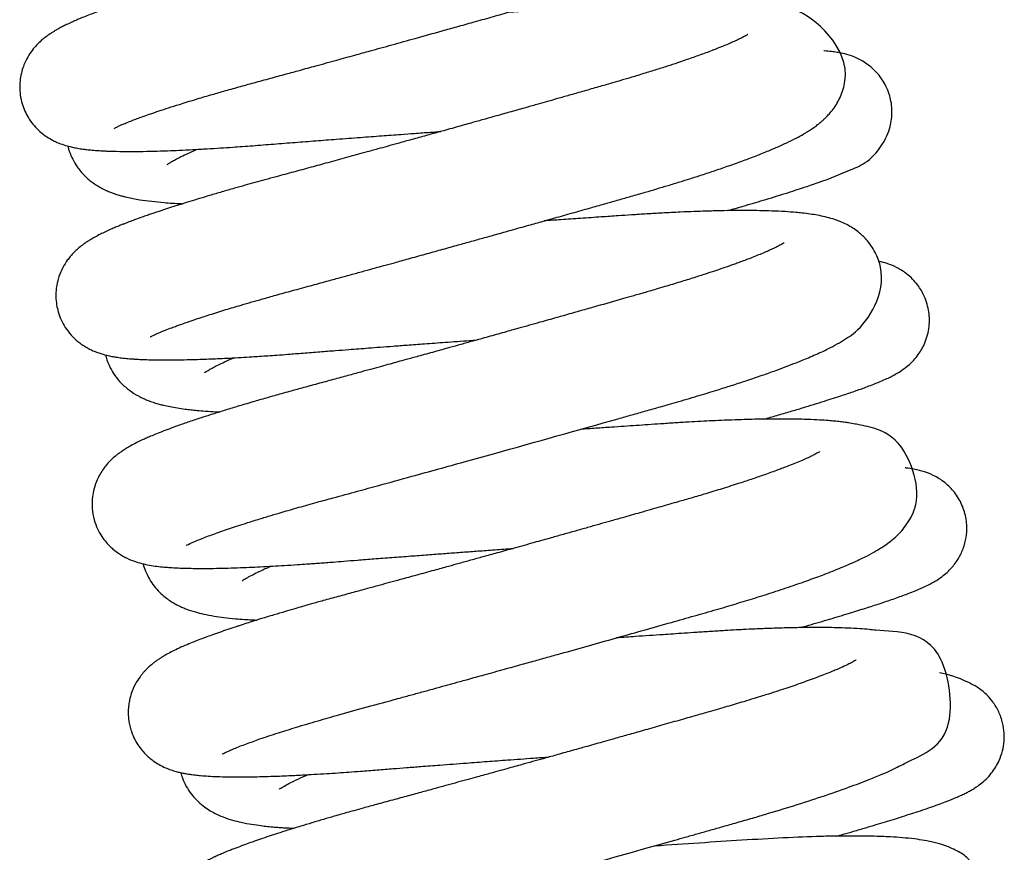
# Model space of a CAD drawing. Header units: inches. Extents: x 0 to 77643, y -44170 to 0.
# Tile 515 of 546: x 76590.134 to 76590.522, y -39750.111 to -39749.784. Entities that reach past the tile are written whole.
import ezdxf

# ---------------------------------------------------------------- set-up
doc = ezdxf.new("R2010")
doc.units = ezdxf.units.IN
doc.header["$MEASUREMENT"] = 0
doc.layers.get('0').update_dxf_attribs({"lineweight": 0})
doc.layers.add('FAKRO LOFT LADDERS', color=7, linetype='Continuous')

# ---------------------------------------------------------------- blocks, each defined once
blk = doc.blocks.new('A$C1F246084')
at = {"layer": 'FAKRO LOFT LADDERS', "color": 7, "linetype": 'Continuous'}
for points, knots in [([(87.1275, 378.9556), (87.127, 378.9565), (87.1288, 378.9595), (87.1374, 378.9633), (87.1454, 378.9671), (87.1563, 378.972), (87.1712, 378.9785), (87.1914, 378.9867), (87.2137, 378.9954), (87.2381, 379.0046), (87.2647, 379.0142), (87.2958, 379.0251), (87.3328, 379.0376), (87.3761, 379.0519), (87.4311, 379.0693), (87.495, 379.089), (87.5638, 379.1094), (87.6299, 379.1285), (87.6964, 379.1472), (87.768, 379.1669), (87.8409, 379.1867), (87.9104, 379.2056), (87.98, 379.2247), (88.0569, 379.2458), (88.1417, 379.2691), (88.2249, 379.292), (88.3091, 379.3153), (88.4012, 379.3408), (88.5118, 379.3715), (88.6113, 379.3992), (88.7, 379.424), (88.775, 379.4449), (88.8537, 379.467), (88.9272, 379.4877), (88.9931, 379.5062), (89.0528, 379.523), (89.1136, 379.5402), (89.1746, 379.5575), (89.241, 379.5763), (89.3225, 379.5995), (89.4091, 379.6243), (89.4921, 379.649), (89.5627, 379.6706), (89.6281, 379.6913), (89.6896, 379.7113), (89.7481, 379.731), (89.8028, 379.7502), (89.8531, 379.7684), (89.8982, 379.7855), (89.9421, 379.8028), (89.9893, 379.8224), (90.033, 379.8419), (90.0728, 379.8612), (90.1064, 379.8789), (90.1402, 379.8986), (90.1744, 379.9213), (90.2089, 379.9488), (90.2423, 379.9823), (90.2757, 380.0279), (90.3043, 380.0896), (90.3152, 380.1547), (90.3121, 380.2091), (90.3036, 380.25), (90.2892, 380.2886), (90.2667, 380.3292), (90.2405, 380.3622), (90.2094, 380.3909), (90.183, 380.4102), (90.0216, 380.5039), (89.9077, 380.4881), (89.7033, 380.4919), (89.6445, 380.4917), (89.5826, 380.491), (89.5071, 380.4891), (89.4225, 380.486), (89.1941, 380.4751), (88.9653, 380.4586), (88.7662, 380.4444)], [0.842579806, 0.842579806, 0.842579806, 0.842579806, 0.842671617, 0.842730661, 0.842773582, 0.842824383, 0.842895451, 0.84297022, 0.843046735, 0.843113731, 0.843183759, 0.843260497, 0.843344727, 0.843437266, 0.843535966, 0.843670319, 0.843788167, 0.843885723, 0.843992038, 0.844096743, 0.84420382, 0.844303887, 0.844385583, 0.844486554, 0.844610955, 0.844717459, 0.844806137, 0.844931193, 0.845064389, 0.845218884, 0.84530218, 0.845395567, 0.845499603, 0.845598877, 0.845675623, 0.845753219, 0.845830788, 0.845915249, 0.845997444, 0.846100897, 0.846253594, 0.846369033, 0.84647273, 0.846581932, 0.846686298, 0.846784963, 0.846893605, 0.846993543, 0.847084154, 0.847177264, 0.847287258, 0.847419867, 0.84751798, 0.847614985, 0.847723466, 0.847832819, 0.847944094, 0.84804488, 0.848138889, 0.848246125, 0.848359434, 0.848416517, 0.848472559, 0.84853178, 0.848589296, 0.848668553, 0.848729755, 0.848783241, 0.848842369, 0.84981444, 0.849921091, 0.850011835, 0.850130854, 0.850245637, 0.850381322, 0.850525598, 0.851257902, 0.851257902, 0.851257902, 0.851257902]), ([(89.8637, 380.3429), (89.8637, 380.3429), (89.8635, 380.3427), (89.8618, 380.3416), (89.8534, 380.3366), (89.8434, 380.3311), (89.8269, 380.3227), (89.8083, 380.3139), (89.7889, 380.3053), (89.7716, 380.2978), (89.7508, 380.2892), (89.726, 380.2792), (89.6981, 380.2684), (89.6696, 380.2577), (89.6398, 380.2468), (89.6079, 380.2355), (89.5721, 380.2231), (89.5336, 380.2102), (89.498, 380.1985), (89.4664, 380.1884), (89.4318, 380.1774), (89.3873, 380.1636), (89.3386, 380.1489), (89.2917, 380.1349), (89.2478, 380.1222), (89.2013, 380.1088), (89.15, 380.0941), (89.0929, 380.0778), (89.0276, 380.0592), (88.9605, 380.0401), (88.9004, 380.0231), (88.853, 380.0097), (88.8006, 379.9949), (88.7318, 379.9754), (88.6394, 379.9495), (88.5316, 379.9193), (88.4186, 379.8878), (88.3108, 379.8578), (88.2213, 379.833), (88.1497, 379.8133), (88.0893, 379.7966), (88.0374, 379.7824), (87.9882, 379.7689), (87.9393, 379.7555), (87.8834, 379.7402), (87.8195, 379.7228), (87.7501, 379.7039), (87.6819, 379.6855), (87.6158, 379.6675), (87.5447, 379.6477), (87.4723, 379.6271), (87.4, 379.606), (87.3312, 379.5853), (87.2628, 379.5642), (87.1953, 379.5425), (87.1297, 379.5206), (87.0761, 379.5017), (87.0329, 379.4857), (87.0019, 379.4737), (86.9746, 379.4626), (86.952, 379.453), (86.9299, 379.4433), (86.9097, 379.4339), (86.8895, 379.4238), (86.8725, 379.4148), (86.8579, 379.4065), (86.8453, 379.3989), (86.8281, 379.3877), (86.813, 379.3769), (86.7918, 379.3596), (86.7715, 379.3401), (86.7503, 379.3155), (86.7299, 379.2852), (86.7138, 379.2524), (86.7023, 379.2183), (86.6953, 379.1845), (86.6927, 379.1478), (86.6952, 379.1093), (86.7034, 379.0716), (86.7165, 379.0365), (86.7316, 379.008), (86.7502, 378.9808), (86.7725, 378.955), (86.8022, 378.929), (86.8318, 378.9097), (86.8615, 378.8946), (86.8895, 378.8835), (86.917, 378.8753), (86.9418, 378.8696), (86.9654, 378.8652), (86.9889, 378.8618), (87.0141, 378.8589), (87.0387, 378.8568), (87.0626, 378.8552), (87.0826, 378.8541), (87.1015, 378.8533), (87.1338, 378.8523), (87.1808, 378.8516), (87.2426, 378.8519), (87.3056, 378.8531), (87.366, 378.855), (87.4262, 378.8574), (87.4868, 378.8603), (87.5499, 378.8638), (87.611, 378.8675), (87.6801, 378.8721), (87.7615, 378.878), (87.8574, 378.8857), (87.954, 378.8933), (88.0498, 378.9007), (88.1494, 378.9083), (88.2504, 378.916), (88.3492, 378.9233), (88.432, 378.9295), (88.5061, 378.9349), (88.5672, 378.9393), (88.6076, 378.9422), (88.6239, 378.9434)], [0.152572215, 0.152572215, 0.152572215, 0.152572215, 0.152596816, 0.152661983, 0.152718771, 0.152793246, 0.152866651, 0.152961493, 0.153016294, 0.15306713, 0.153125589, 0.15319778, 0.153266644, 0.153333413, 0.153396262, 0.153462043, 0.15353279, 0.153610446, 0.153678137, 0.153724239, 0.153775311, 0.153853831, 0.153943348, 0.154006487, 0.154069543, 0.154139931, 0.15420954, 0.154288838, 0.154378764, 0.154477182, 0.154558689, 0.154616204, 0.154662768, 0.154762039, 0.15488099, 0.155013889, 0.155168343, 0.155304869, 0.155418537, 0.155506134, 0.155577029, 0.155649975, 0.155706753, 0.155768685, 0.155842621, 0.155929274, 0.15602645, 0.156127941, 0.156216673, 0.156312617, 0.156443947, 0.156551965, 0.156660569, 0.156794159, 0.156918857, 0.157048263, 0.157199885, 0.157282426, 0.157364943, 0.157442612, 0.157508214, 0.157563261, 0.157642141, 0.157701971, 0.157760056, 0.157811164, 0.157849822, 0.157885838, 0.157959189, 0.158013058, 0.158071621, 0.158127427, 0.158186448, 0.158244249, 0.15828757, 0.158337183, 0.158384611, 0.1584351, 0.158489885, 0.158537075, 0.158584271, 0.158620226, 0.158671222, 0.158730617, 0.158796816, 0.158847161, 0.158917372, 0.158994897, 0.159057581, 0.159128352, 0.159203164, 0.159267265, 0.159348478, 0.159417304, 0.159461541, 0.159507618, 0.159563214, 0.159702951, 0.159835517, 0.159958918, 0.160075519, 0.160169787, 0.160274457, 0.160379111, 0.160471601, 0.160555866, 0.160687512, 0.160822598, 0.160953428, 0.161075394, 0.161196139, 0.161333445, 0.161453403, 0.161560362, 0.161635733, 0.161722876, 0.161782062, 0.161782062, 0.161782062, 0.161782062]), ([(87.2918, 378.002), (87.2926, 378.0025), (87.2958, 378.0043), (87.3071, 378.0099), (87.3222, 378.0167), (87.3404, 378.0245), (87.3613, 378.033), (87.387, 378.0429), (87.4166, 378.0538), (87.4525, 378.0666), (87.5028, 378.0837), (87.5652, 378.104), (87.6347, 378.1256), (87.6999, 378.1452), (87.7562, 378.1617), (87.8093, 378.1769), (87.8713, 378.1943), (87.9448, 378.2145), (88.0223, 378.2355), (88.0946, 378.2553), (88.1584, 378.2727), (88.2162, 378.2886), (88.2712, 378.3037), (88.3195, 378.317), (88.3654, 378.3296), (88.4155, 378.3434), (88.4789, 378.361), (88.5501, 378.3807), (88.6238, 378.4011), (88.6921, 378.4201), (88.7563, 378.438), (88.8165, 378.4548), (88.88, 378.4725), (88.9503, 378.4922), (89.0224, 378.5124), (89.0918, 378.5319), (89.1619, 378.5517), (89.2366, 378.5727), (89.3119, 378.594), (89.379, 378.613), (89.439, 378.6301), (89.4988, 378.6471), (89.5754, 378.669), (89.6499, 378.6912), (89.7172, 378.7118), (89.7688, 378.7279), (89.8232, 378.7453), (89.8833, 378.7652), (89.9474, 378.7872), (90.01, 378.8097), (90.0709, 378.8327), (90.1246, 378.8542), (90.1709, 378.874), (90.2127, 378.8931), (90.2503, 378.9117), (90.2796, 378.9277), (90.3003, 378.94), (90.3154, 378.9495), (90.3323, 378.9608), (90.3499, 378.9737), (90.3645, 378.9855), (90.3768, 378.9964), (90.3891, 379.008), (90.4047, 379.0244), (90.4225, 379.0462), (90.4405, 379.0734), (90.4559, 379.1036), (90.4682, 379.1367), (90.5112, 379.3171), (90.3155, 379.4855), (90.2193, 379.5074), (90.1858, 379.5147), (90.1529, 379.52), (90.1226, 379.5239), (90.0915, 379.5271), (90.0576, 379.53), (90.0103, 379.5329), (89.9537, 379.5351), (89.8923, 379.5363), (89.8341, 379.5365), (89.7741, 379.536), (89.7112, 379.5347), (89.6408, 379.5326), (89.5669, 379.5296), (89.4954, 379.5261), (89.436, 379.5228), (89.3825, 379.5195), (89.326, 379.5158), (89.2617, 379.5115), (89.1966, 379.5071), (89.1357, 379.503), (89.0786, 379.4991), (89.0226, 379.4952), (88.9739, 379.4918), (88.9431, 379.4897), (88.9316, 379.4889)], [0.829801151, 0.829801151, 0.829801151, 0.829801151, 0.829870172, 0.829958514, 0.830041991, 0.830105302, 0.830188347, 0.83027817, 0.830339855, 0.830438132, 0.830554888, 0.830687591, 0.830826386, 0.830947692, 0.83102904, 0.831106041, 0.831202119, 0.831314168, 0.83143109, 0.831531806, 0.831613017, 0.8316893, 0.831762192, 0.831828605, 0.831876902, 0.831939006, 0.832020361, 0.832117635, 0.832207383, 0.832296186, 0.832372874, 0.832446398, 0.83252094, 0.832610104, 0.83271005, 0.832792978, 0.832874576, 0.832979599, 0.833083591, 0.833172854, 0.833251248, 0.833330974, 0.83342391, 0.833579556, 0.833663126, 0.833736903, 0.833826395, 0.833932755, 0.834047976, 0.834176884, 0.834298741, 0.834430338, 0.834542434, 0.834640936, 0.834762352, 0.834865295, 0.834906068, 0.83495458, 0.835011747, 0.835068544, 0.835117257, 0.835151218, 0.835182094, 0.8352299, 0.835289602, 0.835346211, 0.835398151, 0.835452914, 0.835506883, 0.836188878, 0.836261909, 0.836359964, 0.836439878, 0.836533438, 0.83659511, 0.836673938, 0.836779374, 0.836918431, 0.83703371, 0.837142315, 0.837241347, 0.837350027, 0.837458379, 0.837578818, 0.83768838, 0.837773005, 0.83783221, 0.83791218, 0.838005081, 0.838090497, 0.838168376, 0.838240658, 0.838308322, 0.838379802, 0.838422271, 0.838422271, 0.838422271, 0.838422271]), ([(90.0299, 379.3877), (90.0299, 379.3877), (90.0292, 379.3872), (90.0263, 379.3854), (90.0216, 379.3826), (90.0168, 379.3799), (90.01, 379.3762), (90.002, 379.372), (89.9936, 379.3678), (89.9861, 379.3642), (89.9779, 379.3604), (89.9661, 379.3549), (89.9483, 379.347), (89.9219, 379.3359), (89.8916, 379.3237), (89.86, 379.3115), (89.8314, 379.3008), (89.803, 379.2905), (89.7738, 379.2802), (89.7427, 379.2694), (89.7053, 379.2568), (89.6597, 379.2417), (89.6055, 379.2244), (89.5486, 379.2068), (89.4948, 379.1906), (89.4459, 379.1761), (89.3948, 379.1613), (89.3372, 379.1449), (89.2745, 379.1269), (89.2146, 379.1098), (89.1615, 379.0947), (89.1141, 379.0812), (89.0662, 379.0677), (89.0106, 379.0519), (88.947, 379.034), (88.8842, 379.0163), (88.8268, 379.0002), (88.7684, 378.9838), (88.7018, 378.9651), (88.6266, 378.9441), (88.5525, 378.9235), (88.4854, 378.9049), (88.4284, 378.8891), (88.3793, 378.8755), (88.3305, 378.862), (88.2682, 378.8448), (88.1914, 378.8237), (88.1077, 378.8008), (88.0268, 378.7787), (87.9481, 378.7572), (87.8778, 378.7382), (87.819, 378.7223), (87.7712, 378.7092), (87.7247, 378.6962), (87.674, 378.6819), (87.6197, 378.6663), (87.5505, 378.6461), (87.472, 378.6223), (87.3904, 378.5967), (87.334, 378.5781), (87.2977, 378.5657), (87.276, 378.5582), (87.2498, 378.549), (87.222, 378.5389), (87.1984, 378.5301), (87.1806, 378.5232), (87.1664, 378.5177), (87.1504, 378.5113), (87.1318, 378.5036), (87.1098, 378.4942), (87.0867, 378.4838), (87.0615, 378.4716), (87.0398, 378.4603), (87.0193, 378.4485), (87.0037, 378.4387), (86.9896, 378.4292), (86.9738, 378.4175), (86.9563, 378.4029), (86.9395, 378.3867), (86.9242, 378.3695), (86.9089, 378.3498), (86.89, 378.3199), (86.8751, 378.2853), (86.8664, 378.2549), (86.8618, 378.2309), (86.8592, 378.2052), (86.8592, 378.1744), (86.8634, 378.1411), (86.8727, 378.1054), (86.8872, 378.0703), (86.9089, 378.034), (86.9366, 378.001), (86.9645, 377.9767), (86.9887, 377.96), (87.0102, 377.9477), (87.0298, 377.9383), (87.0509, 377.9299), (87.0721, 377.923), (87.0936, 377.9173), (87.1151, 377.9127), (87.1372, 377.9089), (87.1599, 377.9058), (87.1795, 377.9036), (87.1965, 377.9021), (87.2113, 377.9009), (87.2292, 377.8997), (87.2528, 377.8985), (87.2906, 377.8971), (87.3348, 377.8964), (87.3848, 377.8964), (87.4343, 377.897), (87.4826, 377.8981), (87.5288, 377.8995), (87.5697, 377.9011), (87.6111, 377.9029), (87.6568, 377.9052), (87.7058, 377.9078), (87.7525, 377.9106), (87.7934, 377.9132), (87.8316, 377.9158), (87.875, 377.9188), (87.9284, 377.9228), (87.9939, 377.928), (88.0665, 377.9337), (88.1366, 377.9392), (88.1965, 377.9438), (88.2473, 377.9477), (88.295, 377.9514), (88.3475, 377.9554), (88.4062, 377.9598), (88.474, 377.9649), (88.5532, 377.9708), (88.6486, 377.9778), (88.7291, 377.9836), (88.7781, 377.9872), (88.7897, 377.988)], [0.165448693, 0.165448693, 0.165448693, 0.165448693, 0.165483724, 0.165534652, 0.165576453, 0.165606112, 0.16564631, 0.16570113, 0.165736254, 0.165766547, 0.165796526, 0.16583396, 0.165898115, 0.165976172, 0.166073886, 0.166142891, 0.166208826, 0.16627139, 0.166328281, 0.166389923, 0.166456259, 0.166541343, 0.166638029, 0.166735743, 0.166820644, 0.166891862, 0.166958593, 0.167047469, 0.167140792, 0.167222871, 0.167294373, 0.167355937, 0.167412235, 0.167483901, 0.167573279, 0.167658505, 0.167724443, 0.167791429, 0.167879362, 0.167975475, 0.168073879, 0.168157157, 0.168227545, 0.168288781, 0.168342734, 0.168413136, 0.168526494, 0.168639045, 0.16874099, 0.168849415, 0.168959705, 0.169034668, 0.169100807, 0.169168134, 0.16924162, 0.169331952, 0.169423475, 0.169579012, 0.169733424, 0.169875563, 0.169918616, 0.169964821, 0.170017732, 0.170096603, 0.170161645, 0.170195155, 0.170233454, 0.170273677, 0.170325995, 0.170390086, 0.170468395, 0.170540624, 0.170629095, 0.170693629, 0.170741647, 0.170784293, 0.170828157, 0.170888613, 0.170936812, 0.170971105, 0.171007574, 0.171068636, 0.171133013, 0.171169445, 0.171200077, 0.171232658, 0.171273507, 0.171321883, 0.171365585, 0.171419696, 0.171472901, 0.171538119, 0.171600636, 0.171639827, 0.171679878, 0.171725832, 0.171775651, 0.17182457, 0.171888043, 0.171949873, 0.17200982, 0.172080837, 0.172148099, 0.172188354, 0.172226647, 0.172272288, 0.172335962, 0.172421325, 0.172549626, 0.172650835, 0.172748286, 0.172854, 0.172930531, 0.17300347, 0.173070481, 0.17314315, 0.173230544, 0.173305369, 0.173359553, 0.173416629, 0.173475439, 0.173548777, 0.173645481, 0.173749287, 0.173843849, 0.173923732, 0.17398252, 0.174039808, 0.174105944, 0.174180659, 0.174259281, 0.17435702, 0.174471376, 0.174607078, 0.174648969, 0.174648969, 0.174648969, 0.174648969]), ([(89.9372, 378.5804), (89.9619, 378.5875), (90.0183, 378.6037), (90.0898, 378.6248), (90.1528, 378.644), (90.2021, 378.6592), (90.2464, 378.6733), (90.2845, 378.6857), (90.3201, 378.6975), (90.4049, 378.7265), (90.488, 378.7625), (90.6107, 378.8127), (90.6709, 378.928), (90.6827, 378.9621), (90.6905, 379.0022), (90.6922, 379.0416), (90.6879, 379.0801), (90.6787, 379.1166), (90.6611, 379.1602), (90.6304, 379.206), (90.5867, 379.2477), (90.5409, 379.2754), (90.5009, 379.2916), (90.4677, 379.3007), (90.4387, 379.3061), (90.4115, 379.3098), (90.3917, 379.3116), (90.3801, 379.3124), (90.3789, 379.3125)], [0.838198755, 0.838198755, 0.838198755, 0.838198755, 0.83831841, 0.838478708, 0.838576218, 0.838674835, 0.838773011, 0.83885989, 0.83893428, 0.839023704, 0.83950313, 0.839925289, 0.839965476, 0.840024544, 0.840069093, 0.840125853, 0.840176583, 0.840218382, 0.840270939, 0.840359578, 0.840432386, 0.840523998, 0.840596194, 0.84069158, 0.840766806, 0.840846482, 0.840944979, 0.840955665, 0.840955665, 0.840955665, 0.840955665]), ([(86.9142, 378.8761), (86.9154, 378.8715), (86.9201, 378.8539), (86.9312, 378.8246), (86.9485, 378.7934), (86.9632, 378.7723), (86.9771, 378.7551), (86.995, 378.7363), (87.012, 378.7212), (87.0319, 378.706), (87.051, 378.6936), (87.069, 378.6835), (87.0837, 378.6762), (87.0984, 378.6695), (87.1163, 378.6623), (87.1384, 378.6546), (87.158, 378.6488), (87.1733, 378.6448), (87.2008, 378.6382), (87.2409, 378.6306), (87.2971, 378.623), (87.3595, 378.6169), (87.4084, 378.6138), (87.4383, 378.6124), (87.4407, 378.6123)], [0.15421917, 0.15421917, 0.15421917, 0.15421917, 0.154239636, 0.154298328, 0.154355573, 0.154393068, 0.154425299, 0.154459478, 0.154502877, 0.154543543, 0.154591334, 0.154637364, 0.154666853, 0.154697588, 0.154744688, 0.154804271, 0.154860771, 0.154901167, 0.154930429, 0.15508045, 0.155214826, 0.155343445, 0.155507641, 0.155522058, 0.155522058, 0.155522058, 0.155522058]), ([(87.3694, 378.792), (87.3693, 378.792), (87.3713, 378.7935), (87.3799, 378.7992), (87.3935, 378.8073), (87.4118, 378.8173), (87.4346, 378.8289), (87.4649, 378.8432), (87.4908, 378.8546), (87.5049, 378.8606), (87.5068, 378.8615)], [0.8471552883, 0.8471552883, 0.8471552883, 0.8471552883, 0.8472319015, 0.8473220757, 0.8474036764, 0.8474834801, 0.8475682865, 0.8476746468, 0.847769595, 0.8477848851, 0.8477848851, 0.8477848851, 0.8477848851]), ([(87.4563, 377.0459), (87.4564, 377.0459), (87.4568, 377.0462), (87.4627, 377.0495), (87.4859, 377.0607), (87.5307, 377.0792), (87.5871, 377.1003), (87.6576, 377.1247), (87.7271, 377.1473), (87.7909, 377.1672), (87.8441, 377.1833), (87.9034, 377.2009), (87.9734, 377.2211), (88.0519, 377.2431), (88.1414, 377.2674), (88.2357, 377.2931), (88.3556, 377.3259), (88.4797, 377.36), (88.6108, 377.3962), (88.7362, 377.4309), (89.0127, 377.5077), (89.2779, 377.5821), (89.4998, 377.6449), (89.5642, 377.6631), (89.6363, 377.6836), (89.7204, 377.7076), (89.8105, 377.7341), (89.8928, 377.7593), (89.9638, 377.7818), (90.0301, 377.8034), (90.0959, 377.8257), (90.1555, 377.8469), (90.2075, 377.8661), (90.2577, 377.8855), (90.3148, 377.9089), (90.3659, 377.9316), (90.4124, 377.9544), (90.4498, 377.9744), (90.4876, 377.9982), (90.5658, 378.0506), (90.6773, 378.2175), (90.619, 378.3861), (90.5823, 378.4412), (90.5399, 378.4825), (90.4964, 378.5112), (90.4562, 378.5302), (90.4207, 378.5428), (90.3848, 378.5524), (90.3511, 378.5593), (90.3159, 378.565), (90.2829, 378.5691), (90.2451, 378.5729), (90.1996, 378.5763), (90.1444, 378.5789), (90.0876, 378.5804), (90.0312, 378.5811), (89.971, 378.5809), (89.9064, 378.58), (89.844, 378.5784), (89.7824, 378.5762), (89.7162, 378.5735), (89.6436, 378.5698), (89.5688, 378.5654), (89.5013, 378.561), (89.4319, 378.5564), (89.3543, 378.5512), (89.2666, 378.5452), (89.1791, 378.5392), (89.123, 378.5353), (89.0974, 378.5335), (89.0974, 378.5335)], [0.816938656, 0.816938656, 0.816938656, 0.816938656, 0.816961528, 0.817039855, 0.817222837, 0.817371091, 0.817549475, 0.817713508, 0.817877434, 0.817981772, 0.818075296, 0.818160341, 0.818284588, 0.818412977, 0.818519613, 0.818676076, 0.818807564, 0.819005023, 0.819162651, 0.819308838, 0.81947703, 0.82019648, 0.820279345, 0.820364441, 0.820457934, 0.820578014, 0.82072209, 0.820856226, 0.820960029, 0.821067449, 0.821193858, 0.82131358, 0.821410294, 0.821510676, 0.821639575, 0.82180877, 0.821906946, 0.822031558, 0.822149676, 0.822262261, 0.822799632, 0.822885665, 0.822993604, 0.823076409, 0.823184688, 0.823261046, 0.823364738, 0.823457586, 0.82355397, 0.823644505, 0.823739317, 0.823810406, 0.823928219, 0.824060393, 0.824171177, 0.824274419, 0.82438425, 0.824497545, 0.824606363, 0.824689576, 0.824786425, 0.824907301, 0.82500686, 0.825102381, 0.825184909, 0.825286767, 0.825408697, 0.825522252, 0.825616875, 0.825616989, 0.825616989, 0.825616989, 0.825616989]), ([(90.1956, 378.4323), (90.1957, 378.4324), (90.1935, 378.4308), (90.1873, 378.4271), (90.1776, 378.4217), (90.1687, 378.4171), (90.1596, 378.4125), (90.1514, 378.4086), (90.1422, 378.4043), (90.1282, 378.3978), (90.1073, 378.3887), (90.0806, 378.3776), (90.052, 378.3662), (90.0241, 378.3554), (89.9986, 378.3459), (89.976, 378.3377), (89.9498, 378.3283), (89.9169, 378.3168), (89.8774, 378.3035), (89.8337, 378.289), (89.7815, 378.2723), (89.7196, 378.253), (89.661, 378.2353), (89.6139, 378.2214), (89.5817, 378.212), (89.5562, 378.2047), (89.5322, 378.1978), (89.5009, 378.1888), (89.4365, 378.1704), (89.3586, 378.1482), (89.2787, 378.1255), (89.228, 378.1111), (89.188, 378.0998), (89.1398, 378.0862), (89.0716, 378.0669), (88.9912, 378.0444), (88.9118, 378.0221), (88.8415, 378.0024), (88.7752, 377.984), (88.7163, 377.9676), (88.6578, 377.9513), (88.5925, 377.9332), (88.526, 377.9148), (88.4701, 377.8994), (88.4273, 377.8876), (88.3898, 377.8773), (88.3499, 377.8663), (88.305, 377.854), (88.2536, 377.8399), (88.1945, 377.8238), (88.1283, 377.8058), (88.0579, 377.7866), (87.9913, 377.7687), (87.9364, 377.7536), (87.8946, 377.742), (87.8587, 377.7319), (87.8145, 377.7193), (87.7569, 377.7026), (87.6923, 377.6834), (87.6313, 377.6648), (87.5791, 377.6485), (87.538, 377.6352), (87.5049, 377.6243), (87.4774, 377.6151), (87.4505, 377.6059), (87.4215, 377.5957), (87.3889, 377.5839), (87.354, 377.5709), (87.3219, 377.5582), (87.2956, 377.5474), (87.2742, 377.5382), (87.2528, 377.5285), (87.2288, 377.517), (87.2044, 377.5042), (87.1822, 377.4914), (87.1649, 377.4803), (87.1502, 377.47), (87.1354, 377.4587), (87.1185, 377.4442), (87.1023, 377.4281), (87.0874, 377.411), (87.0729, 377.3916), (87.0578, 377.367), (87.043, 377.3358), (87.0315, 377.2997), (87.025, 377.2576), (87.0248, 377.2127), (87.033, 377.1659), (87.0492, 377.1226), (87.0687, 377.0881), (87.0885, 377.0618), (87.1075, 377.0416), (87.1267, 377.0246), (87.1455, 377.0105), (87.1655, 376.9981), (87.1924, 376.9839), (87.2266, 376.9706), (87.2627, 376.9608), (87.2973, 376.9542), (87.3307, 376.9496), (87.3613, 376.9467), (87.394, 376.9443), (87.429, 376.9426), (87.4683, 376.9415), (87.5067, 376.941), (87.5438, 376.9409), (87.5856, 376.9413), (87.6346, 376.9423), (87.6898, 376.9439), (87.7441, 376.946), (87.7978, 376.9485), (87.8508, 376.9513), (87.9078, 376.9546), (87.9604, 376.9579), (88.005, 376.9609), (88.0386, 376.9633), (88.0677, 376.9654), (88.0981, 376.9677), (88.135, 376.9706), (88.1825, 376.9744), (88.2447, 376.9793), (88.3183, 376.985), (88.4002, 376.9913), (88.4828, 376.9977), (88.5619, 377.0036), (88.635, 377.0091), (88.706, 377.0144), (88.7775, 377.0197), (88.8533, 377.0252), (88.9129, 377.0295), (88.9479, 377.0321), (88.9555, 377.0326)], [0.178304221, 0.178304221, 0.178304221, 0.178304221, 0.178369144, 0.178454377, 0.178507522, 0.178565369, 0.1786045, 0.178635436, 0.178665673, 0.178713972, 0.178789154, 0.178870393, 0.178947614, 0.179015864, 0.179075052, 0.179122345, 0.179165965, 0.179243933, 0.179317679, 0.179391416, 0.179483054, 0.179589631, 0.179698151, 0.179759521, 0.179804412, 0.179841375, 0.17987158, 0.179909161, 0.179975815, 0.180143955, 0.180228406, 0.180295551, 0.180344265, 0.18038474, 0.180483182, 0.180606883, 0.18069043, 0.180783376, 0.180871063, 0.1809393, 0.181004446, 0.181090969, 0.181185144, 0.181256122, 0.18130385, 0.181349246, 0.181400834, 0.18145853, 0.181525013, 0.181603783, 0.181694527, 0.181793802, 0.181895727, 0.181977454, 0.182033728, 0.182082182, 0.182139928, 0.182238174, 0.182356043, 0.182461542, 0.182557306, 0.182643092, 0.182699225, 0.182756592, 0.182814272, 0.182872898, 0.182951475, 0.183043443, 0.18313318, 0.183208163, 0.18326504, 0.18332479, 0.183406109, 0.18349666, 0.183569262, 0.183628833, 0.183666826, 0.183708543, 0.183764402, 0.18380979, 0.183847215, 0.183886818, 0.183932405, 0.183975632, 0.184038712, 0.184090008, 0.184147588, 0.184216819, 0.184276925, 0.184331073, 0.184377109, 0.184415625, 0.184449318, 0.184491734, 0.184529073, 0.184566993, 0.184662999, 0.184763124, 0.184863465, 0.184963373, 0.185059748, 0.185133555, 0.185235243, 0.185336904, 0.185422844, 0.185501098, 0.185580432, 0.185684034, 0.18579103, 0.185888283, 0.185971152, 0.186063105, 0.186146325, 0.186238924, 0.186302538, 0.186343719, 0.186384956, 0.186427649, 0.186472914, 0.186539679, 0.186624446, 0.186725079, 0.186831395, 0.186942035, 0.187039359, 0.187127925, 0.187212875, 0.187299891, 0.187389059, 0.187488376, 0.187515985, 0.187515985, 0.187515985, 0.187515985]), ([(90.104, 377.625), (90.1241, 377.6307), (90.1659, 377.6427), (90.2253, 377.6601), (90.2814, 377.6768), (90.3335, 377.6926), (90.395, 377.7118), (90.4583, 377.7321), (90.5206, 377.7532), (90.5767, 377.7733), (90.6227, 377.7911), (90.667, 377.8101), (90.7004, 377.8264), (90.7353, 377.8474), (90.7697, 377.8725), (90.8112, 377.9162), (90.8459, 377.9767), (90.864, 378.0449), (90.863, 378.1192), (90.8439, 378.1848), (90.808, 378.2455), (90.7615, 378.2916), (90.7104, 378.3225), (90.6678, 378.3391), (90.6428, 378.3454), (90.6306, 378.348), (90.6294, 378.3483)], [0.82533871, 0.82533871, 0.82533871, 0.82533871, 0.825435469, 0.825544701, 0.825644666, 0.825739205, 0.825842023, 0.826015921, 0.826161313, 0.82629998, 0.826480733, 0.826598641, 0.826770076, 0.826853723, 0.826950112, 0.827047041, 0.827132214, 0.827235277, 0.827319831, 0.827417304, 0.827494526, 0.827596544, 0.827681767, 0.827771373, 0.827862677, 0.827873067, 0.827873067, 0.827873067, 0.827873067]), ([(87.0864, 377.9192), (87.0873, 377.9157), (87.0929, 377.8958), (87.1065, 377.8618), (87.1301, 377.8232), (87.1607, 377.7864), (87.1984, 377.7543), (87.2296, 377.735), (87.2535, 377.7228), (87.2701, 377.7153), (87.2886, 377.7079), (87.3109, 377.7002), (87.3321, 377.694), (87.356, 377.6879), (87.3826, 377.6821), (87.4168, 377.676), (87.4481, 377.6716), (87.4783, 377.668), (87.5092, 377.6649), (87.5467, 377.6619), (87.582, 377.6597), (87.6046, 377.6586), (87.6106, 377.6583)], [0.167095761, 0.167095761, 0.167095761, 0.167095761, 0.167111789, 0.167186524, 0.167247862, 0.167317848, 0.167401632, 0.167496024, 0.167534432, 0.167571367, 0.167617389, 0.16767664, 0.167733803, 0.167790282, 0.167868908, 0.167953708, 0.168041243, 0.168105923, 0.168168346, 0.168253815, 0.168354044, 0.168389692, 0.168389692, 0.168389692, 0.168389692]), ([(87.5409, 377.8378), (87.5409, 377.8378), (87.5413, 377.8382), (87.5464, 377.8419), (87.5599, 377.8503), (87.5862, 377.8649), (87.623, 377.8831), (87.6596, 377.8993), (87.6749, 377.9058)], [0.8343070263, 0.8343070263, 0.8343070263, 0.8343070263, 0.8343321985, 0.834434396, 0.8345326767, 0.8346228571, 0.834809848, 0.8349292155, 0.8349292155, 0.8349292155, 0.8349292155]), ([(87.622, 376.0905), (87.622, 376.0905), (87.6229, 376.0907), (87.6294, 376.0947), (87.6493, 376.104), (87.6825, 376.1181), (87.7285, 376.136), (87.7964, 376.1602), (87.8736, 376.1858), (87.9624, 376.2137), (88.056, 376.2417), (88.1634, 376.2726), (88.2857, 376.3062), (88.3969, 376.3364), (88.4818, 376.3597), (88.5368, 376.3747), (88.5909, 376.3896), (88.6423, 376.4037), (88.6939, 376.418), (88.753, 376.4343), (88.8278, 376.4549), (88.9109, 376.478), (88.9916, 376.5004), (89.062, 376.52), (89.1258, 376.5378), (89.2101, 376.5613), (89.3153, 376.5907), (89.4382, 376.6253), (89.5603, 376.6597), (89.6759, 376.6924), (89.7863, 376.7237), (89.8855, 376.752), (89.9776, 376.7791), (90.0647, 376.8058), (90.1529, 376.8338), (90.2392, 376.8625), (90.3196, 376.8907), (90.3961, 376.9192), (90.4628, 376.9459), (90.524, 376.9727), (90.5729, 376.9961), (90.6136, 377.0181), (90.6449, 377.0371), (90.6718, 377.0554), (90.7001, 377.0774), (90.7276, 377.1034), (90.7545, 377.1352), (90.7776, 377.1717), (90.8309, 377.2864), (90.7427, 377.563), (90.5903, 377.5878), (90.5209, 377.6032), (90.4974, 377.6071), (90.4747, 377.6104), (90.4529, 377.6132), (90.4276, 377.6159), (90.396, 377.6186), (90.3567, 377.6213), (90.3024, 377.6238), (90.2362, 377.6254), (90.1619, 377.6257), (90.0959, 377.625), (90.0387, 377.6237), (89.985, 377.6222), (89.9282, 377.62), (89.87, 377.6174), (89.8155, 377.6147), (89.7578, 377.6114), (89.696, 377.6076), (89.6335, 377.6034), (89.5748, 377.5994), (89.519, 377.5957), (89.4628, 377.5919), (89.4013, 377.5876), (89.3342, 377.583), (89.2862, 377.5797), (89.2619, 377.578)], [0.804147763, 0.804147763, 0.804147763, 0.804147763, 0.804166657, 0.804278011, 0.804413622, 0.804511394, 0.80469396, 0.804851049, 0.805035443, 0.805193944, 0.80536588, 0.805518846, 0.805712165, 0.805909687, 0.805984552, 0.806056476, 0.806129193, 0.806197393, 0.806256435, 0.806328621, 0.806423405, 0.806540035, 0.80664085, 0.806725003, 0.806802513, 0.806878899, 0.807039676, 0.807197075, 0.807345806, 0.807512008, 0.807656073, 0.807799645, 0.80793365, 0.808064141, 0.808203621, 0.808364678, 0.808515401, 0.808658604, 0.808837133, 0.808968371, 0.809120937, 0.809248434, 0.80933336, 0.80941606, 0.8095069, 0.809597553, 0.809670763, 0.80974694, 0.809819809, 0.810252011, 0.810683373, 0.810749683, 0.810831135, 0.810875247, 0.810930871, 0.811001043, 0.811066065, 0.811159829, 0.811275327, 0.811419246, 0.811560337, 0.811686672, 0.811765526, 0.811844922, 0.811945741, 0.81202928, 0.812105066, 0.812183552, 0.812275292, 0.812362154, 0.812437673, 0.812509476, 0.812581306, 0.812654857, 0.812743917, 0.812833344, 0.812833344, 0.812833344, 0.812833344]), ([(90.3612, 377.4767), (90.3612, 377.4767), (90.3608, 377.4764), (90.3581, 377.4747), (90.3519, 377.471), (90.3423, 377.4657), (90.3278, 377.4583), (90.3168, 377.453), (90.301, 377.4456), (90.279, 377.4358), (90.2502, 377.4237), (90.2199, 377.4116), (90.1926, 377.4011), (90.1582, 377.3882), (90.112, 377.3715), (90.0531, 377.3513), (89.9882, 377.3299), (89.9164, 377.3071), (89.8422, 377.2844), (89.7749, 377.2645), (89.7064, 377.2448), (89.6281, 377.2224), (89.5426, 377.198), (89.4636, 377.1755), (89.4009, 377.1577), (89.3474, 377.1426), (89.2952, 377.1278), (89.2409, 377.1126), (89.1853, 377.0969), (89.1224, 377.0792), (89.0472, 377.0582), (88.9643, 377.035), (88.8857, 377.0131), (88.8195, 376.9947), (88.7614, 376.9787), (88.7089, 376.9641), (88.6525, 376.9486), (88.5877, 376.9307), (88.514, 376.9104), (88.446, 376.8918), (88.389, 376.8762), (88.3386, 376.8625), (88.283, 376.8473), (88.22, 376.8302), (88.1524, 376.812), (88.0884, 376.7944), (88.0343, 376.7792), (87.991, 376.7669), (87.9509, 376.7554), (87.907, 376.7426), (87.8558, 376.7273), (87.8021, 376.711), (87.7556, 376.6964), (87.7223, 376.6858), (87.7007, 376.6788), (87.6759, 376.6706), (87.6467, 376.6609), (87.6089, 376.6479), (87.5746, 376.6357), (87.5462, 376.6253), (87.5191, 376.6151), (87.4908, 376.6041), (87.4576, 376.5905), (87.4254, 376.5763), (87.3954, 376.562), (87.374, 376.5508), (87.3584, 376.542), (87.3476, 376.5356), (87.3353, 376.5279), (87.3222, 376.519), (87.3109, 376.5108), (87.2993, 376.5017), (87.2858, 376.4901), (87.2742, 376.4789), (87.2624, 376.4662), (87.254, 376.4563), (87.2411, 376.4397), (87.2225, 376.4109), (87.2065, 376.3744), (87.1973, 376.3414), (87.1926, 376.3143), (87.1904, 376.2847), (87.1917, 376.2544), (87.1963, 376.2259), (87.2031, 376.1997), (87.2138, 376.1707), (87.2297, 376.1403), (87.2489, 376.1129), (87.2682, 376.0913), (87.287, 376.0737), (87.3086, 376.0568), (87.3345, 376.0405), (87.3612, 376.0274), (87.3878, 376.0171), (87.4093, 376.0106), (87.4285, 376.0058), (87.4465, 376.002), (87.4645, 375.9988), (87.4818, 375.9963), (87.5008, 375.9939), (87.525, 375.9914), (87.5586, 375.9889), (87.5995, 375.987), (87.6432, 375.9859), (87.6847, 375.9855), (87.7193, 375.9856), (87.7514, 375.986), (87.7874, 375.9866), (87.8319, 375.9878), (87.8801, 375.9894), (87.9213, 375.9912), (87.9566, 375.9928), (87.995, 375.9947), (88.0437, 375.9974), (88.0981, 376.0007), (88.1511, 376.0042), (88.2028, 376.0078), (88.2622, 376.0121), (88.3297, 376.0175), (88.4004, 376.0231), (88.4674, 376.0283), (88.5386, 376.0338), (88.6297, 376.0408), (88.731, 376.0485), (88.8352, 376.0563), (88.9376, 376.0639), (89.0329, 376.0708), (89.0968, 376.0754), (89.1213, 376.0772)], [0.191171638, 0.191171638, 0.191171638, 0.191171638, 0.19120127, 0.191260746, 0.19131703, 0.191380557, 0.191455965, 0.191503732, 0.191557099, 0.191636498, 0.191727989, 0.191814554, 0.191877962, 0.19193021, 0.192058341, 0.192166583, 0.19227758, 0.192412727, 0.192533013, 0.192633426, 0.192721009, 0.192834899, 0.1929679, 0.193073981, 0.193152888, 0.193216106, 0.193283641, 0.193355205, 0.193424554, 0.193495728, 0.193593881, 0.193708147, 0.193806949, 0.193888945, 0.193956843, 0.19402557, 0.194087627, 0.19417097, 0.19427382, 0.194372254, 0.194437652, 0.194500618, 0.194575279, 0.194664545, 0.194762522, 0.194862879, 0.194944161, 0.195006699, 0.19506262, 0.195133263, 0.195219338, 0.195318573, 0.195413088, 0.19547501, 0.195511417, 0.195539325, 0.195618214, 0.195700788, 0.195778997, 0.195849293, 0.195905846, 0.19598323, 0.196073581, 0.196184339, 0.196275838, 0.196363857, 0.196396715, 0.196432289, 0.196472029, 0.196516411, 0.19655238, 0.196582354, 0.196625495, 0.196664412, 0.196686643, 0.196710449, 0.196737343, 0.196798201, 0.196868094, 0.196908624, 0.196940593, 0.196979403, 0.197026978, 0.197061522, 0.197093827, 0.197134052, 0.197185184, 0.19723173, 0.197272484, 0.197308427, 0.197345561, 0.197401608, 0.197462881, 0.197520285, 0.197582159, 0.19763099, 0.197679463, 0.197737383, 0.197790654, 0.19783283, 0.197906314, 0.198001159, 0.198114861, 0.198228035, 0.1983192, 0.198397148, 0.198451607, 0.198516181, 0.198610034, 0.198706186, 0.198779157, 0.198824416, 0.198884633, 0.198969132, 0.199057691, 0.199136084, 0.1992069, 0.199284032, 0.199390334, 0.199488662, 0.199570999, 0.199656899, 0.199767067, 0.199920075, 0.200037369, 0.200151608, 0.200294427, 0.200383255, 0.200383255, 0.200383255, 0.200383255]), ([(90.2718, 376.6698), (90.2849, 376.6735), (90.3309, 376.6867), (90.4079, 376.7091), (90.4949, 376.7353), (90.5704, 376.7589), (90.6373, 376.7805), (90.6993, 376.8015), (90.7503, 376.82), (90.7962, 376.8378), (90.8362, 376.8547), (90.8723, 376.8726), (90.9003, 376.8893), (90.9237, 376.9054), (90.9524, 376.9297), (90.9822, 376.9631), (91.0087, 377.0067), (91.0269, 377.0549), (91.0359, 377.1102), (91.0331, 377.1699), (91.0143, 377.2336), (90.9797, 377.2906), (90.9332, 377.3374), (90.8809, 377.3691), (90.8357, 377.3861), (90.7945, 377.3961), (90.768, 377.3998), (90.7535, 377.4014), (90.7521, 377.4016)], [0.812531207, 0.812531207, 0.812531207, 0.812531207, 0.812594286, 0.812755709, 0.812924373, 0.813076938, 0.813215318, 0.813371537, 0.813538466, 0.813648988, 0.813807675, 0.813967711, 0.814031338, 0.814107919, 0.814166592, 0.814247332, 0.814309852, 0.814383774, 0.814448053, 0.814527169, 0.814612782, 0.814702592, 0.814785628, 0.814885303, 0.814972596, 0.815082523, 0.815205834, 0.815218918, 0.815218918, 0.815218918, 0.815218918]), ([(87.2591, 376.9606), (87.2621, 376.9499), (87.2702, 376.9257), (87.2878, 376.8905), (87.3086, 376.86), (87.335, 376.8304), (87.3589, 376.8096), (87.3858, 376.7901), (87.4109, 376.7755), (87.4354, 376.7638), (87.4634, 376.7522), (87.497, 376.7413), (87.5396, 376.7307), (87.5824, 376.7227), (87.6311, 376.7159), (87.6771, 376.711), (87.7203, 376.7076), (87.7534, 376.7056), (87.7728, 376.7046), (87.7807, 376.7042)], [0.179972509, 0.179972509, 0.179972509, 0.179972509, 0.180020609, 0.180082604, 0.18014225, 0.180197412, 0.180256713, 0.180303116, 0.18037982, 0.180430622, 0.18047894, 0.180592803, 0.180693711, 0.180818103, 0.180927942, 0.181051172, 0.181140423, 0.181210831, 0.181258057, 0.181258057, 0.181258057, 0.181258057]), ([(87.7124, 376.883), (87.7125, 376.8822), (87.7168, 376.8878), (87.7322, 376.8964), (87.7552, 376.9094), (87.7881, 376.9257), (87.8184, 376.9396), (87.8402, 376.9491), (87.8445, 376.9509)], [0.8214637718, 0.8214637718, 0.8214637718, 0.8214637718, 0.8215717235, 0.8216790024, 0.8217988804, 0.8218961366, 0.8220374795, 0.8220709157, 0.8220709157, 0.8220709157, 0.8220709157]), ([(87.7879, 375.1351), (87.7879, 375.1351), (87.7882, 375.1353), (87.7918, 375.1373), (87.8003, 375.1416), (87.8127, 375.1474), (87.8307, 375.1553), (87.8534, 375.1646), (87.8763, 375.1735), (87.8981, 375.1817), (87.9217, 375.1903), (88.0655, 375.2413), (88.4286, 375.3455), (89.0758, 375.5214), (89.51, 375.6433), (89.7463, 375.71), (89.7986, 375.7248), (89.8537, 375.7404), (89.9121, 375.757), (89.976, 375.7751), (90.0428, 375.7942), (90.1337, 375.8208), (90.2456, 375.8548), (90.3744, 375.8965), (90.4896, 375.9365), (90.5994, 375.9783), (90.6918, 376.0166), (90.8041, 376.0777), (90.993, 376.1476), (90.9254, 376.6663), (90.7013, 376.6477), (90.5838, 376.6616), (90.5412, 376.6647), (90.4915, 376.6675), (90.4398, 376.6691), (90.3899, 376.67), (90.3356, 376.6703), (90.2746, 376.6698), (90.2059, 376.6684), (90.1359, 376.6663), (90.0701, 376.6636), (90.0172, 376.6611), (89.9714, 376.6587), (89.9224, 376.6559), (89.8626, 376.6522), (89.7998, 376.648), (89.7417, 376.6441), (89.6901, 376.6406), (89.6163, 376.6356), (89.5303, 376.6297), (89.4583, 376.6247), (89.4293, 376.6227)], [0.791398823, 0.791398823, 0.791398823, 0.791398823, 0.791422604, 0.791498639, 0.79157539, 0.791636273, 0.791728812, 0.79182246, 0.791890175, 0.7919516, 0.792014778, 0.792082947, 0.793042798, 0.793760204, 0.794554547, 0.794616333, 0.794686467, 0.794762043, 0.794838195, 0.794924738, 0.795027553, 0.795122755, 0.795324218, 0.795542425, 0.795768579, 0.795966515, 0.796237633, 0.796435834, 0.797004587, 0.797436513, 0.798163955, 0.798238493, 0.798343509, 0.798465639, 0.798570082, 0.79866527, 0.798759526, 0.798873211, 0.798988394, 0.799104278, 0.799208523, 0.799289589, 0.799337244, 0.799407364, 0.799498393, 0.799586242, 0.799662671, 0.799729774, 0.799788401, 0.799948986, 0.800056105, 0.800056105, 0.800056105, 0.800056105]), ([(90.527, 376.5213), (90.527, 376.5213), (90.5269, 376.5212), (90.5242, 376.5194), (90.5164, 376.5148), (90.5043, 376.5083), (90.4907, 376.5014), (90.4684, 376.4908), (90.4424, 376.4794), (90.4182, 376.4692), (90.3921, 376.4587), (90.3612, 376.4467), (90.3266, 376.4337), (90.2894, 376.4203), (90.2522, 376.4073), (90.2139, 376.3943), (90.1785, 376.3825), (90.1485, 376.3728), (90.1227, 376.3646), (90.0944, 376.3556), (90.057, 376.344), (90.015, 376.3312), (89.9735, 376.3188), (89.9348, 376.3075), (89.8955, 376.2961), (89.848, 376.2825), (89.7882, 376.2653), (89.7138, 376.2441), (89.6332, 376.2212), (89.554, 376.1987), (89.4831, 376.1787), (89.4238, 376.162), (89.3753, 376.1483), (89.3339, 376.1367), (89.2891, 376.1241), (89.2337, 376.1086), (89.1705, 376.0909), (89.1097, 376.0739), (89.0555, 376.0588), (88.999, 376.0432), (88.9316, 376.0244), (88.8604, 376.0048), (88.7981, 375.9876), (88.7469, 375.9735), (88.7005, 375.9607), (88.651, 375.9471), (88.5973, 375.9324), (88.5374, 375.9161), (88.4716, 375.8981), (88.401, 375.8789), (88.3322, 375.8604), (88.2733, 375.8442), (88.2289, 375.8319), (88.1955, 375.8225), (88.1652, 375.8139), (88.1285, 375.8034), (88.0835, 375.7903), (88.0322, 375.7751), (87.9769, 375.7583), (87.9244, 375.742), (87.8767, 375.7267), (87.8354, 375.7132), (87.7969, 375.7002), (87.7609, 375.6877), (87.726, 375.6751), (87.6918, 375.6624), (87.6588, 375.6496), (87.6309, 375.6381), (87.6085, 375.6285), (87.5877, 375.6192), (87.5688, 375.6102), (87.5515, 375.6015), (87.5376, 375.5942), (87.5249, 375.587), (87.5121, 375.5794), (87.4979, 375.5704), (87.4821, 375.5595), (87.4667, 375.5477), (87.4526, 375.5355), (87.438, 375.5216), (87.4228, 375.5049), (87.405, 375.4817), (87.3871, 375.4527), (87.3712, 375.4159), (87.3596, 375.3732), (87.3556, 375.3303), (87.3583, 375.2926), (87.3635, 375.2641), (87.3713, 375.2367), (87.383, 375.2082), (87.3978, 375.1818), (87.4136, 375.1593), (87.4313, 375.1385), (87.4533, 375.1177), (87.4717, 375.1037), (87.4902, 375.0914), (87.5064, 375.0822), (87.532, 375.0698), (87.5561, 375.0609), (87.5819, 375.0533), (87.6043, 375.0481), (87.6304, 375.0432), (87.6612, 375.0389), (87.7011, 375.0351), (87.7443, 375.0324), (87.7952, 375.0307), (87.8493, 375.03), (87.9088, 375.0304), (87.9658, 375.0315), (88.0147, 375.0329), (88.0615, 375.0347), (88.1075, 375.0366), (88.16, 375.0393), (88.2104, 375.042), (88.2559, 375.0448), (88.2984, 375.0475), (88.3524, 375.0512), (88.4232, 375.0563), (88.506, 375.0629), (88.5855, 375.0692), (88.6602, 375.075), (88.7239, 375.0799), (88.7781, 375.0841), (88.8233, 375.0875), (88.8676, 375.0909), (88.9108, 375.0941), (88.9577, 375.0977), (89.0143, 375.1019), (89.0805, 375.1068), (89.1547, 375.1122), (89.2236, 375.1172), (89.2687, 375.1205), (89.2872, 375.1218)], [0.204038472, 0.204038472, 0.204038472, 0.204038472, 0.204044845, 0.204129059, 0.20420464, 0.204269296, 0.20432367, 0.204441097, 0.204520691, 0.204584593, 0.204655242, 0.204733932, 0.204815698, 0.20489453, 0.204973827, 0.20504341, 0.205114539, 0.205167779, 0.20520241, 0.205247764, 0.205311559, 0.20538657, 0.205448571, 0.205504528, 0.205561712, 0.205623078, 0.205710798, 0.205815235, 0.205930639, 0.206036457, 0.206128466, 0.206206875, 0.206264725, 0.20631396, 0.206364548, 0.206434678, 0.206523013, 0.206602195, 0.20666286, 0.206726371, 0.206814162, 0.206916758, 0.206995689, 0.207051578, 0.207113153, 0.207174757, 0.207244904, 0.207324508, 0.207413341, 0.207511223, 0.207616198, 0.207704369, 0.20776767, 0.207813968, 0.207855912, 0.207905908, 0.20798473, 0.208073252, 0.208161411, 0.208270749, 0.208358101, 0.208434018, 0.208517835, 0.208599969, 0.208672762, 0.208761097, 0.20885231, 0.208933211, 0.208994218, 0.20905155, 0.209124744, 0.209176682, 0.209221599, 0.209263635, 0.209303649, 0.209350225, 0.209401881, 0.209453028, 0.209489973, 0.209526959, 0.209574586, 0.209614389, 0.20967488, 0.209730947, 0.209786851, 0.209856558, 0.209902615, 0.209936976, 0.209970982, 0.21001571, 0.2100606, 0.210092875, 0.210129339, 0.210176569, 0.210219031, 0.210246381, 0.210286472, 0.210327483, 0.210395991, 0.210469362, 0.210525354, 0.210587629, 0.210698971, 0.210799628, 0.210937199, 0.211049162, 0.211182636, 0.211312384, 0.211426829, 0.211521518, 0.211583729, 0.211675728, 0.211759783, 0.211843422, 0.211916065, 0.21197042, 0.212035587, 0.212155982, 0.212274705, 0.21238003, 0.212477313, 0.212569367, 0.212626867, 0.212684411, 0.212740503, 0.212793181, 0.212845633, 0.212914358, 0.21300146, 0.213087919, 0.213184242, 0.213251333, 0.213251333, 0.213251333, 0.213251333]), ([(90.4381, 375.7142), (90.4481, 375.717), (90.4742, 375.7245), (90.5191, 375.7374), (90.5694, 375.7521), (90.6177, 375.7665), (90.6615, 375.7798), (90.7021, 375.7923), (90.7424, 375.805), (90.7824, 375.8178), (90.8235, 375.8314), (90.8643, 375.8453), (90.9018, 375.8586), (90.9339, 375.8705), (90.9587, 375.8802), (90.9799, 375.8889), (91.0005, 375.8978), (91.0194, 375.9065), (91.0373, 375.9155), (91.0544, 375.9248), (91.0733, 375.9362), (91.0951, 375.9512), (91.1215, 375.9735), (91.1462, 376.0004), (91.1667, 376.0296), (91.1847, 376.0638), (91.1988, 376.1039), (91.2058, 376.1463), (91.2062, 376.1898), (91.1994, 376.2356), (91.1821, 376.2848), (91.1556, 376.3288), (91.1217, 376.3672), (91.0827, 376.3978), (90.9994, 376.4401), (90.9472, 376.4563), (90.9095, 376.4622)], [0.799722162, 0.799722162, 0.799722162, 0.799722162, 0.799769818, 0.799848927, 0.799945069, 0.800030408, 0.800110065, 0.800191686, 0.800270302, 0.800360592, 0.800453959, 0.800557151, 0.800667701, 0.800761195, 0.800841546, 0.8009121, 0.800977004, 0.801052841, 0.801118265, 0.801175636, 0.801231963, 0.80130688, 0.801368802, 0.801425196, 0.801476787, 0.801523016, 0.801584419, 0.801643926, 0.801691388, 0.80175176, 0.801822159, 0.801891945, 0.801952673, 0.802030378, 0.80210413, 0.802421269, 0.802421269, 0.802421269, 0.802421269]), ([(87.431, 376.0051), (87.4333, 375.9969), (87.4405, 375.975), (87.4561, 375.9418), (87.4789, 375.9073), (87.5055, 375.8771), (87.5338, 375.8525), (87.5608, 375.8339), (87.5899, 375.8173), (87.6292, 375.7999), (87.668, 375.7874), (87.7113, 375.7766), (87.7539, 375.7686), (87.7948, 375.7628), (87.8296, 375.7589), (87.8597, 375.756), (87.8887, 375.7538), (87.9142, 375.7521), (87.9344, 375.751), (87.9464, 375.7504), (87.9509, 375.7502)], [0.192846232, 0.192846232, 0.192846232, 0.192846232, 0.192882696, 0.192945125, 0.193006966, 0.193066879, 0.193131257, 0.193191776, 0.193254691, 0.193348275, 0.19346292, 0.193566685, 0.193690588, 0.19379812, 0.193865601, 0.193938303, 0.194003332, 0.194054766, 0.19409986, 0.194126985, 0.194126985, 0.194126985, 0.194126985]), ([(87.8839, 375.9296), (87.8839, 375.9296), (87.8853, 375.9307), (87.8969, 375.9386), (87.9268, 375.9553), (87.9649, 375.9742), (87.9976, 375.9889), (88.0136, 375.9957)], [0.8086556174, 0.8086556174, 0.8086556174, 0.8086556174, 0.8086972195, 0.808857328, 0.8089841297, 0.8091370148, 0.8092630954, 0.8092630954, 0.8092630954, 0.8092630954]), ([(87.9531, 374.1793), (87.9535, 374.1796), (87.9573, 374.1818), (87.9676, 374.1869), (87.9803, 374.1928), (87.9982, 374.2006), (88.0201, 374.2096), (88.0525, 374.2222), (88.0962, 374.2382), (88.152, 374.2574), (88.2148, 374.278), (88.2738, 374.2965), (88.3238, 374.3118), (88.3617, 374.3231), (88.3953, 374.333), (88.4245, 374.3415), (88.4544, 374.3501), (88.7496, 374.4339), (89.1685, 374.5461), (89.5691, 374.6582), (89.6494, 374.6806), (89.7245, 374.7017), (89.8049, 374.7243), (89.8942, 374.7495), (89.9854, 374.7753), (90.067, 374.7985), (90.3462, 374.8776), (90.5927, 374.9554), (90.7693, 375.025), (90.8164, 375.0446), (90.8568, 375.0626), (90.8951, 375.0809), (90.9305, 375.0989), (90.9643, 375.1193), (91.0756, 375.1801), (91.1585, 375.5534), (90.979, 375.6528), (90.9314, 375.6728), (90.8852, 375.6857), (90.8409, 375.6947), (90.7926, 375.7017), (90.7416, 375.7069), (90.6784, 375.7112), (90.606, 375.7139), (90.5279, 375.7149), (90.45, 375.7146), (90.2895, 375.7116), (90.0194, 375.6969), (89.743, 375.6783), (89.6043, 375.6685)], [0.778753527, 0.778753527, 0.778753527, 0.778753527, 0.778848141, 0.778909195, 0.778998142, 0.77906731, 0.779147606, 0.779244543, 0.77937958, 0.779506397, 0.779644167, 0.779774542, 0.779848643, 0.779914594, 0.779971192, 0.780017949, 0.780057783, 0.780115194, 0.781405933, 0.781517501, 0.781616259, 0.781707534, 0.781802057, 0.781924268, 0.782054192, 0.782163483, 0.782256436, 0.783216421, 0.783333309, 0.783433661, 0.783553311, 0.783643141, 0.783751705, 0.783862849, 0.783960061, 0.784799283, 0.784918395, 0.785038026, 0.78516447, 0.785286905, 0.785407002, 0.785545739, 0.785674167, 0.785853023, 0.785997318, 0.786126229, 0.786271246, 0.786804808, 0.787310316, 0.787310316, 0.787310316, 0.787310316])]:
    blk.add_open_spline(points, degree=3, knots=knots, dxfattribs=at)

msp = doc.modelspace()

# ---------------------------------------------------------------- block references
at = {"xscale": 0.08579999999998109, "yscale": 0.08579999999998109, "zscale": 0.08579999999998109}
msp.add_blockref('A$C1F246084', (76582.69603, -39782.34079), dxfattribs=at)

doc.saveas('drawing.dxf')
